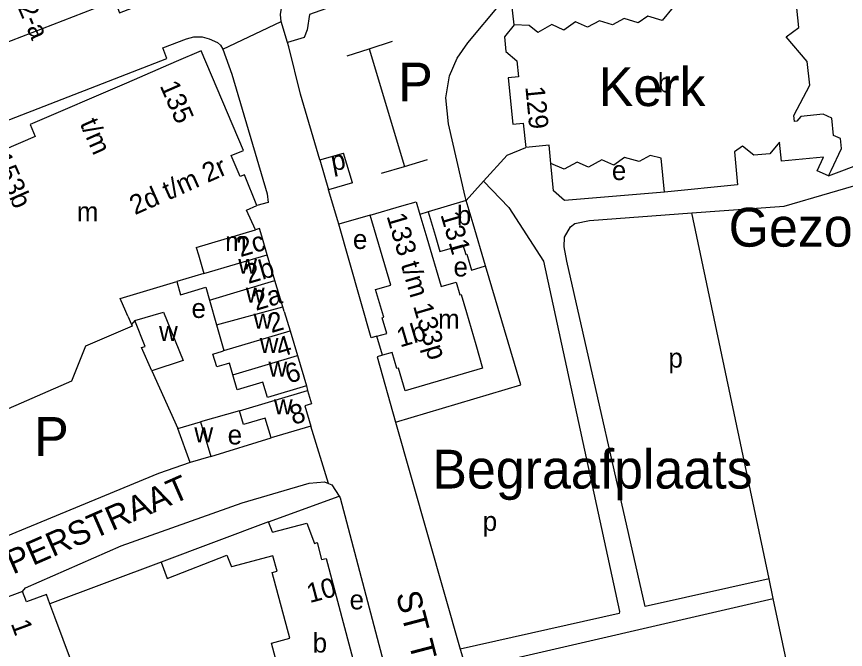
# Model space of a CAD drawing. Extents: x 159261 to 160849, y 382514 to 384534.
# Drawn here: x 159592.3 to 159763.1, y 383430.4 to 383560.8 of the extents above; entities that cross this region are included whole.
import ezdxf

# ---------------------------------------------------------------- set-up
doc = ezdxf.new("R2010")
doc.units = 0
for name, color, linetype in [('BLT_Basislijn', 7, 'Continuous'), ('BLT_Bebouwing', 7, 'Continuous'), ('BLT_Bebouwing_beschrifting', 7, 'Continuous'), ('BLT_Centroide', 7, 'Continuous'), ('BLT_Huisnummer', 7, 'Continuous'), ('BLT_Huisnummer_ tussenligend', 7, 'Continuous'), ('BLT_Huisnummer_reeks', 7, 'Continuous'), ('BLT_Onderverdeling_panden', 7, 'Continuous'), ('BLT_Straatnaam', 7, 'Continuous'), ('BLT_Tekst_parkeren', 7, 'Continuous'), ('BLT_Terrein_beschrifting', 7, 'Continuous'), ('BLT_Vlakafsluiter', 7, 'Continuous')]:
    doc.layers.add(name, color=color, linetype=linetype)

msp = doc.modelspace()

# ---------------------------------------------------------------- linework, layer by layer
at = {"layer": 'BLT_Basislijn'}
for p, q in [((159694.87, 383559.09), (159694.31, 383563.86)), ((159648.16, 383555.44), (159646.83, 383559.78)), ((159648.41, 383554.58), (159648.16, 383555.44)), ((159664.97, 383554.14), (159669.8, 383555.69)), ((159650.81, 383544.79), (159648.41, 383554.58)), ((159660.43, 383552.68), (159664.97, 383554.14)), ((159664.97, 383554.14), (159672.23, 383529.92)), ((159654.8, 383531.24), (159650.81, 383544.79)), ((159759.64, 383527.93), (159772.92, 383533.02)), ((159654.8, 383531.24), (159659.65, 383532.66)), ((159654.8, 383531.24), (159656.61, 383525.1)), ((159661.54, 383526.54), (159659.65, 383532.66)), ((159672.23, 383529.92), (159676.97, 383531.33)), ((159667.53, 383528.51), (159672.23, 383529.92)), ((159661.54, 383526.54), (159656.61, 383525.1)), ((159684.97, 383522.85), (159688.54, 383526.89)), ((159665.16, 383519.86), (159658.71, 383517.97)), ((159677.15, 383520.55), (159675.41, 383520.02)), ((159747.39, 383444.89), (159731.44, 383520.32)), ((159616.68, 383498.15), (159616.01, 383497.31)), ((159620.14, 383487.79), (159625.56, 383475.91)), ((159652.02, 383484.66), (159652.27, 383483.71)), ((159638.24, 383479.53), (159630.18, 383477.29)), ((159670.42, 383477.18), (159683.74, 383430.39)), ((159632.3, 383470.15), (159644.76, 383473.94)), ((159644.24, 383456.68), (159658.77, 383461.95)), ((159622.07, 383448.37), (159599.16, 383439.74)), ((159748.25, 383440.84), (159747.39, 383444.89)), ((159685, 383426.29), (159748.25, 383440.84)), ((159753.44, 383416.31), (159748.25, 383440.84)), ((159683.74, 383430.39), (159685, 383426.29))]:
    msp.add_line(p, q, dxfattribs=at)
for points in [[(159572.03, 383548.44), (159612.55, 383564.12), (159613.53, 383561.58), (159625.68, 383566.28), (159624.71, 383568.8), (159643.44, 383575.99), (159644.45, 383573.43), (159651.96, 383576.3), (159650.97, 383578.9), (159679.2, 383589.51), (159683.32, 383588.24), (159684.78, 383588.8), (159686.16, 383589.57), (159687.09, 383590.43), (159687.44, 383590.96), (159687.57, 383591.66), (159687.41, 383593.17), (159686.89, 383594.79)], [(159646.83, 383559.78), (159646.69, 383561.24), (159646.89, 383562.53), (159647.47, 383563.51), (159648.25, 383564.18), (159690.48, 383580.27), (159697.07, 383582.94), (159703.49, 383585.83), (159705.74, 383586.92), (159707.76, 383587.49), (159709.49, 383587.56), (159710.32, 383587.45), (159711.21, 383587.05), (159712.09, 383586.63), (159712.67, 383586.07)], [(159712.67, 383586.07), (159686.93, 383573.58), (159682.84, 383571.9), (159652.65, 383561.22), (159652.2, 383558.02), (159651.56, 383556.45), (159648.16, 383555.44)], [(159684.97, 383522.85), (159684.72, 383523.68), (159681.3, 383538.66), (159680.75, 383544.01), (159681.55, 383548.59), (159683.13, 383552.24), (159685.3, 383555.37), (159691.98, 383563.32), (159692.44, 383563.65), (159694.31, 383563.86)], [(159505.5, 383484.86), (159518.69, 383494.81), (159521.53, 383497.18), (159531.74, 383506.29), (159551.48, 383521.62), (159560.64, 383527.81), (159570.61, 383533.89), (159574.46, 383535.84), (159576.68, 383536.75), (159577.57, 383534.45), (159623.26, 383552.14), (159622.41, 383554.33), (159627.34, 383556.21), (159628.86, 383556.59), (159630.56, 383556.59), (159632, 383556.22), (159633.7, 383555.46), (159634.34, 383554.89), (159634.81, 383554.05)], [(159634.81, 383554.05), (159636.68, 383548.93), (159643.94, 383524.25), (159644.18, 383522.45), (159641.84, 383521.85)], [(159688.54, 383526.89), (159693.37, 383532.21), (159697.23, 383533.79)], [(159725.83, 383524.6), (159705.19, 383522.87), (159702.96, 383524.87), (159702.4, 383530.49)], [(159750.47, 383521.73), (159769.29, 383527.24), (159773.11, 383527.82), (159774.26, 383527.58)], [(159688.54, 383526.89), (159693.73, 383521.45), (159700.89, 383510.39), (159716.53, 383438.14), (159716.48, 383437.74), (159683.74, 383430.39)], [(159658.71, 383517.97), (159658.5, 383518.7), (159656.61, 383525.1)], [(159731.44, 383520.32), (159750.47, 383521.73)], [(159747.39, 383444.89), (159721.84, 383439.22), (159705.67, 383510.39), (159705.14, 383513.31), (159705.19, 383515.32), (159706.45, 383517.47), (159707.32, 383518.15), (159710.35, 383518.75), (159731.44, 383520.32)], [(159666.55, 383494.9), (159665.38, 383494.56), (159658.71, 383517.97)], [(159670.42, 383477.18), (159696.21, 383484.91), (159688.93, 383509.39)], [(159667.7, 383490.99), (159666.63, 383490.68), (159670.42, 383477.18)], [(159628.07, 383468.9), (159621.56, 383466.62), (159582.13, 383450.36)], [(159593.52, 383442.31), (159594.15, 383443.06), (159613.87, 383451.7), (159638.8, 383460.55), (159652.58, 383464.59), (159655.77, 383464.9), (159656.61, 383464.55)], [(159656.61, 383464.55), (159657.27, 383464.27), (159658.77, 383461.95)], [(159658.77, 383461.95), (159659, 383461.58), (159667.95, 383427.74)]]:
    msp.add_lwpolyline(points, dxfattribs=at)
at = {"layer": 'BLT_Bebouwing'}
for p, q in [((159625.21, 383551.52), (159614.95, 383547.09)), ((159636.55, 383532.14), (159639.09, 383533.21)), ((159638.41, 383527.81), (159636.55, 383532.14)), ((159684.97, 383522.85), (159677.15, 383520.55)), ((159643.97, 383511.7), (159642.82, 383515.56)), ((159645.55, 383506.38), (159643.97, 383511.7)), ((159647.16, 383500.97), (159645.55, 383506.38)), ((159647.45, 383500), (159647.16, 383500.97)), ((159615.25, 383499.03), (159616.01, 383497.31)), ((159647.45, 383500), (159648.65, 383495.99)), ((159648.65, 383495.99), (159650.16, 383490.91)), ((159667.7, 383490.99), (159666.55, 383494.9)), ((159650.16, 383490.91), (159652.02, 383484.66)), ((159603.64, 383485.66), (159580.7, 383475.6)), ((159638.24, 383479.53), (159652.27, 383483.71)), ((159625.56, 383475.91), (159630.18, 383477.29)), ((159630.18, 383477.29), (159632.3, 383470.15)), ((159628.07, 383468.9), (159625.56, 383475.91)), ((159632.3, 383470.15), (159628.07, 383468.9)), ((159645.06, 383454.54), (159644.24, 383456.68)), ((159593.52, 383442.31), (159588.26, 383440.37))]:
    msp.add_line(p, q, dxfattribs=at)
for points in [[(159732.09, 383565.62), (159731.3, 383563.09), (159727.61, 383562.74), (159725.34, 383560), (159722.39, 383560.88), (159720.41, 383559.47), (159717.55, 383560.41), (159715.08, 383559.1), (159712.44, 383559.93), (159709.93, 383558.61), (159707.49, 383559.72), (159705.08, 383558), (159702.61, 383559.13), (159699.7, 383557.48), (159697.95, 383558.93), (159694.87, 383559.09)], [(159759.64, 383527.93), (159760.15, 383529.06), (159762.29, 383533.57), (159762.09, 383535.64), (159760.66, 383536.29), (159760.31, 383539.84), (159758.56, 383540.64), (159753.92, 383540.18), (159753.13, 383539.23), (159752.6, 383539.18), (159752.48, 383540.43), (159755.75, 383546.68), (159755.24, 383551.56), (159750.87, 383556.63), (159753.51, 383558.52), (159753.13, 383562.51)], [(159694.87, 383559.09), (159692.83, 383556.61), (159693.11, 383553.58)], [(159639.09, 383533.21), (159630.31, 383553.72), (159625.21, 383551.52)], [(159693.11, 383553.58), (159695.42, 383551.67), (159695.73, 383548.37), (159693.63, 383548.17), (159694.57, 383538.62), (159696.73, 383538.83), (159697.23, 383533.79)], [(159614.95, 383547.09), (159595.07, 383538.53), (159596.14, 383536.06), (159586.06, 383531.71)], [(159759.64, 383527.93), (159757.32, 383528.97), (159758.61, 383531.83), (159749.93, 383530.98), (159749.54, 383534.91), (159747.57, 383532.51), (159744.25, 383532.19), (159741.93, 383534.1), (159740.23, 383532.88), (159740.89, 383526.08), (159725.83, 383524.6)], [(159702.4, 383530.49), (159702.05, 383534.26), (159697.23, 383533.79)], [(159725.83, 383524.6), (159725.14, 383531.58), (159722.87, 383532.18), (159720.58, 383530.93), (159717.58, 383531.75), (159715.37, 383530.17), (159712.93, 383531.28), (159710.18, 383529.74), (159707.83, 383530.8), (159705.18, 383529.34), (159702.4, 383530.49)], [(159641.84, 383521.85), (159639.24, 383528.16), (159638.41, 383527.81)], [(159665.16, 383519.86), (159671.71, 383521.77), (159674.64, 383522.63), (159675.41, 383520.02)], [(159688.93, 383509.39), (159686.38, 383518.05), (159684.97, 383522.85)], [(159641.53, 383516.82), (159639.69, 383520.89), (159641.84, 383521.85)], [(159667.9, 383499.03), (159666.29, 383504.51), (159669.4, 383505.43), (159665.16, 383519.86)], [(159675.41, 383520.02), (159676.83, 383515.2), (159679.78, 383505.15), (159682.89, 383506.06), (159683.65, 383503.45), (159683.92, 383503.53), (159685.01, 383499.8)], [(159677.15, 383520.55), (159678.56, 383515.75), (159679.56, 383512.36), (159684.29, 383513.75), (159684.88, 383511.75), (159685.09, 383511.81), (159686.05, 383508.54), (159688.93, 383509.39)], [(159642.82, 383515.56), (159642.37, 383517.08), (159641.53, 383516.82)], [(159615.25, 383499.03), (159614.82, 383500.02), (159613.66, 383502.7), (159625.3, 383506.17)], [(159625.3, 383506.17), (159626.1, 383503.47), (159631.32, 383505.02), (159632.05, 383502.36)], [(159632.05, 383502.36), (159633.52, 383497.27)], [(159616.68, 383498.15), (159622.56, 383499.88), (159626.65, 383489.9), (159620.14, 383487.79)], [(159666.55, 383494.9), (159668.57, 383495.5), (159667.62, 383498.72), (159667.96, 383498.82), (159667.9, 383499.03)], [(159685.01, 383499.8), (159686.92, 383493.18), (159688.35, 383488.33), (159672.41, 383483.63), (159671.02, 383488.35), (159670.66, 383488.24), (159669.68, 383491.57), (159667.7, 383490.99)], [(159616.01, 383497.31), (159616.15, 383496.96), (159610.38, 383494.49), (159606.5, 383492.83), (159603.64, 383485.66)], [(159620.14, 383487.79), (159618.02, 383492.55), (159618.8, 383492.8), (159616.68, 383498.15)], [(159633.52, 383497.27), (159635.04, 383491.94)], [(159636.87, 383486.95), (159636.15, 383489.36), (159635.51, 383489.17), (159633.54, 383488.58), (159632.76, 383491.2), (159634.71, 383491.84), (159635.04, 383491.94)], [(159652.02, 383484.66), (159644.02, 383482.28), (159643.07, 383485.46), (159637.78, 383483.89), (159636.87, 383486.95)], [(159652.27, 383483.71), (159653.08, 383480.99), (159651.69, 383480.58), (159652.94, 383476.37)], [(159644.76, 383473.94), (159643.55, 383478.02), (159639.08, 383476.69), (159638.24, 383479.53)], [(159652.94, 383476.37), (159644.76, 383473.94)], [(159644.24, 383456.68), (159622.07, 383448.37)], [(159645.06, 383454.54), (159652.13, 383456.41), (159653.68, 383452.21), (159654.24, 383452.36), (159655.17, 383448.86), (159656.12, 383449.11), (159662.22, 383426.09)], [(159622.07, 383448.37), (159623.32, 383445), (159635.63, 383449.8), (159636.57, 383447.36)], [(159651.06, 383423.31), (159649.68, 383428.51), (159645.95, 383427.52), (159644.85, 383431.67), (159648.59, 383432.66), (159644.99, 383446.22), (159645.97, 383446.48), (159645.14, 383449.63), (159636.57, 383447.36)], [(159599.16, 383439.74), (159598.44, 383441.69), (159594.31, 383440.16), (159593.52, 383442.31)], [(159605.35, 383423.2), (159600.17, 383437), (159599.16, 383439.74)]]:
    msp.add_lwpolyline(points, dxfattribs=at)
at = {"layer": 'BLT_Onderverdeling_panden'}
for p, q in [((159629.3, 383513.18), (159641.53, 383516.82)), ((159629.3, 383513.18), (159629.77, 383511.68)), ((159629.77, 383511.68), (159630.92, 383507.81)), ((159630.92, 383507.81), (159643.97, 383511.7)), ((159632.05, 383502.36), (159645.55, 383506.38)), ((159633.52, 383497.27), (159647.16, 383500.97)), ((159635.04, 383491.94), (159648.65, 383495.99)), ((159636.87, 383486.95), (159650.16, 383490.91))]:
    msp.add_line(p, q, dxfattribs=at)
msp.add_lwpolyline([(159630.92, 383507.81), (159625.3, 383506.17)], dxfattribs=at)
at = {"layer": 'BLT_Vlakafsluiter'}
for p, q in [((159634.81, 383554.05), (159646.83, 383559.78)), ((159656.61, 383464.55), (159652.94, 383476.37))]:
    msp.add_line(p, q, dxfattribs=at)

# ---------------------------------------------------------------- texts
at = {"layer": 'BLT_Bebouwing_beschrifting'}
for s, p in [('Kerk', (159712.27, 383542.34)), ('Gezondheidscentrum', (159739.04, 383513.37))]:
    msp.add_text(s, height=8, dxfattribs=at).set_placement(p)
at = {"layer": 'BLT_Centroide'}
for s, p in [('b', (159724.44, 383545.16)), ('e', (159714.98, 383527.09)), ('m', (159604.71, 383518.58)), ('b', (159683.03, 383517.83)), ('e', (159661.62, 383512.89)), ('m', (159635.27, 383512.44)), ('w', (159637.98, 383507.78)), ('e', (159682.34, 383507.22)), ('w', (159639.55, 383501.81)), ('e', (159628.35, 383498.67)), ('w', (159641.13, 383496.47)), ('m', (159679.16, 383496.45)), ('w', (159621.66, 383493.95)), ('w', (159642.41, 383491.47)), ('p', (159726.64, 383488.44)), ('w', (159644.2, 383486.59)), ('w', (159645.33, 383478.81)), ('w', (159628.94, 383473.03)), ('e', (159635.8, 383472.6)), ('p', (159688.37, 383454.78)), ('e', (159660.93, 383438.61)), ('b', (159653.32, 383429.72))]:
    msp.add_text(s, height=4, dxfattribs=at).set_placement(p)
msp.add_text('p', height=4, rotation=10.8281, dxfattribs=at).set_placement((159657.44, 383528.91))
at = {"layer": 'BLT_Huisnummer'}
for s, rotation, p in [('129', 275.6026, (159697.14, 383546.3)), ('131', 286.3971, (159679.62, 383519.98)), ('2c', 16.5646, (159638.44, 383511.18)), ('2b', 16.594, (159640.06, 383505.67)), ('2a', 16.5934, (159641.62, 383500.12)), ('2', 16.5903, (159644.81, 383495.54)), ('6', 16.577, (159648.34, 383485.11)), ('8', 16.5809, (159649.3, 383476.6)), ('10', 14.8539, (159652.7, 383439.89)), ('1', 290.2798, (159591.06, 383435.7))]:
    msp.add_text(s, height=4, rotation=rotation, dxfattribs=at).set_placement(p)
at = {"layer": 'BLT_Huisnummer_ tussenligend'}
msp.add_text('4', height=4, rotation=16.5943, dxfattribs=at).set_placement((159646.47, 383490.52))
at = {"layer": 'BLT_Huisnummer_reeks'}
for s, rotation, p in [('202-a', 293.3248, (159590.07, 383568.26)), ('135', 293.7166, (159621.75, 383546.54)), ('t/m', 293.7257, (159605.27, 383538.77)), ('153b', 293.7265, (159587.13, 383531.79)), ('2d t/m 2r', 23.9334, (159616.69, 383519.84)), ('133 t/m 133p', 286.3949, (159668.52, 383519.68)), ('1b', 16.3949, (159671.32, 383492.57))]:
    msp.add_text(s, height=4, rotation=rotation, dxfattribs=at).set_placement(p)
at = {"layer": 'BLT_Straatnaam'}
for s, rotation, p in [('KLIPPERSTRAAT', 23.6748, (159578.28, 383439.94)), ('ST TRUDOSTRAAT', 284.6601, (159670.44, 383441.73))]:
    msp.add_text(s, height=5, rotation=rotation, dxfattribs=at).set_placement(p)
at = {"layer": 'BLT_Tekst_parkeren'}
for p in [(159670.95, 383543.29), (159595.92, 383470.25)]:
    msp.add_text('P', height=8, dxfattribs=at).set_placement(p)
at = {"layer": 'BLT_Terrein_beschrifting'}
msp.add_text('Begraafplaats', height=8, dxfattribs=at).set_placement((159677.98, 383463.51))

doc.saveas('drawing.dxf')
